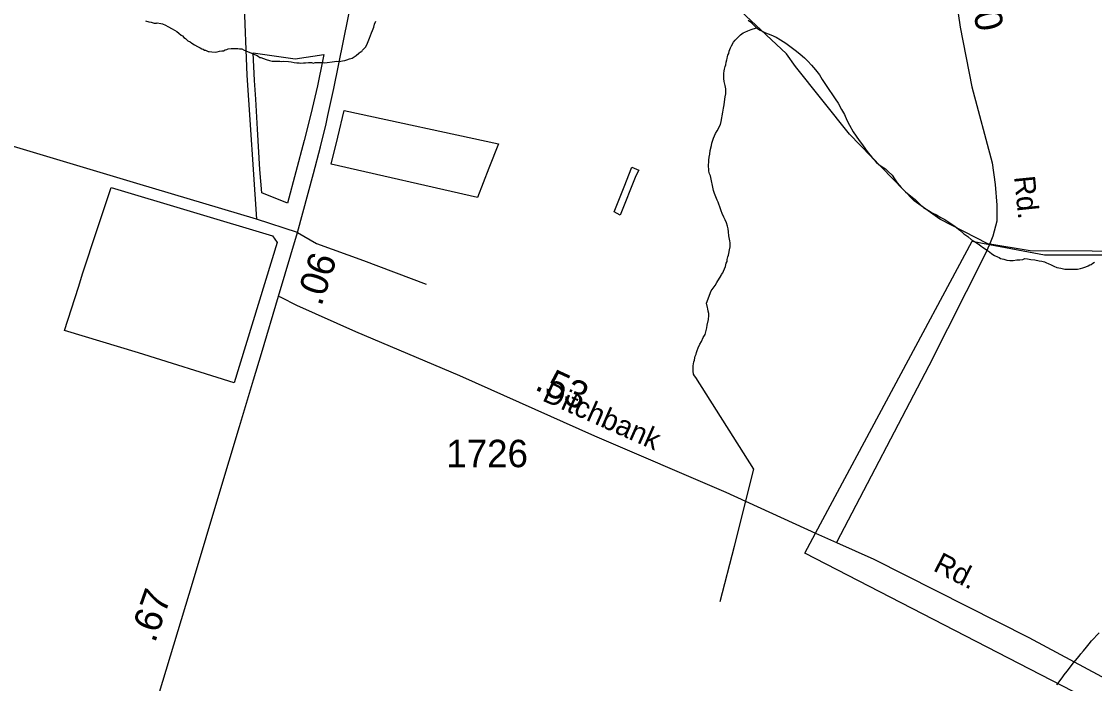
# Model space of a CAD drawing. Extents: x 2206922 to 2357709, y 510027 to 673830.
# Drawn here: x 2320572 to 2325457, y 576519 to 579534 of the extents above; entities that cross this region are included whole.
import ezdxf

# ---------------------------------------------------------------- set-up
doc = ezdxf.new("R2010")
doc.units = 0
for name, color, linetype in [('Exist Boundary Political City Limit New', 7, 'Continuous'), ('Exist Boundary Political Urban Extension UEB', 7, 'Continuous'), ('Exist Hydrographic Creek Single Shore', 7, 'Continuous'), ('Exist Hydrographic Misc Water Feature', 7, 'Continuous'), ('Exist Road Non-System Type 51', 7, 'Continuous'), ('Exist Road Primary NC Attributed', 7, 'Continuous'), ('Exist Road Primary NC Mileage Hundredths English Label', 7, 'Continuous'), ('Exist Road Secondary Mileage Hundredths English Label', 7, 'Continuous'), ('Exist Road Secondary Type 51 Attributed', 7, 'Continuous'), ('Exist Road Secondary Type 51 Label', 7, 'Continuous'), ('Exist Road Secondary Type 51 Number Label', 7, 'Continuous'), ('Map Preparation Boundary City Limit Buffer Line', 7, 'Continuous')]:
    doc.layers.add(name, color=color, linetype=linetype)

msp = doc.modelspace()

# ---------------------------------------------------------------- linework, layer by layer
at = {"layer": 'Exist Boundary Political City Limit New'}
for points in [[(2321627.2, 579391.6), (2321818.2, 579363.9), (2321947.8, 579383.8), (2321943.5, 579360.6), (2321919.2, 579240.1), (2321889.5, 579111.4), (2321859.5, 578992.5), (2321782.2, 578705.8), (2321666.2, 578753.4), (2321657, 578859.8), (2321646.2, 579043), (2321638.2, 579179.7), (2321633.2, 579265.8), (2321627.2, 579391.6)], [(2322699.8, 578865.9), (2322648, 578732.8), (2321982, 578884.7), (2322012.5, 579007.7), (2322041.5, 579127.9), (2322743, 578977.4), (2322699.8, 578865.9)], [(2321735.5, 578526.8), (2321539.5, 577888.2), (2321104.2, 578024.2), (2320768, 578127.1), (2320831.5, 578324), (2320850.8, 578388.6), (2320915.2, 578581.4), (2320980.5, 578777.1), (2321714.8, 578558.4), (2321735.5, 578526.8)]]:
    msp.add_lwpolyline(points, dxfattribs=at)
at = {"layer": 'Exist Boundary Political Urban Extension UEB'}
for points in [[(2324978.5, 578518.4), (2325229.3, 578471.3), (2325599.8, 578471.3), (2325785.1, 578471.3), (2325764.5, 578841.8), (2325970.3, 579171.1), (2326320.3, 579809.2), (2326608.5, 580179.7), (2326711.4, 580447.2), (2326814.3, 580632.5), (2326892.6, 580781.2)], [(2324187.2, 577204.1), (2324899.9, 578533.1), (2324978.5, 578518.4)], [(2325992.1, 576155.6), (2324138.3, 577112.9), (2324187.2, 577204.1)]]:
    msp.add_lwpolyline(points, dxfattribs=at)
at = {"layer": 'Exist Hydrographic Creek Single Shore'}
msp.add_lwpolyline([(2325729.4, 578486.2), (2325163.5, 578489.6), (2324971.4, 578521.2), (2324753.4, 578633.9), (2324636.5, 578717.7), (2324341.4, 579020.8), (2324096.4, 579329.2), (2324054.4, 579386.6), (2323776.5, 579647.7), (2323592.4, 579765), (2323383.4, 579828.7), (2323183.5, 579827.3), (2322958.4, 579782.1), (2322617.4, 579761.7), (2322284.4, 579807.4), (2321999.3, 579897.6), (2321715.3, 580017.4), (2321497.4, 580172.6), (2321405.3, 580205), (2321212.3, 580328.5), (2320943.3, 580534.2), (2320298.4, 580895.4)], dxfattribs=at)
at = {"layer": 'Exist Hydrographic Misc Water Feature'}
for points in [[(2321136.1, 579536.3), (2321152.1, 579532.7), (2321161.9, 579530.8), (2321175.6, 579526.7), (2321185.9, 579526.8), (2321189.8, 579527), (2321206, 579525), (2321214.2, 579523.3), (2321228.1, 579517.2), (2321238.2, 579511.6), (2321257.9, 579499.7), (2321278.4, 579487.7), (2321288.6, 579480.1), (2321298.3, 579472.1), (2321304.4, 579468), (2321310.4, 579460.2), (2321318.8, 579456.5), (2321328.4, 579446.5), (2321339.1, 579440.5), (2321346.9, 579434.8), (2321358.8, 579426.9), (2321372.9, 579419.2), (2321385, 579413.3), (2321393.2, 579409.2), (2321399.4, 579407.1), (2321405.1, 579403.4), (2321409.2, 579403.1)], [(2321409.2, 579403.1), (2321421.1, 579397.3), (2321427, 579397.6), (2321439.1, 579395.8), (2321455.3, 579393.7), (2321463.3, 579395.8), (2321473, 579398), (2321483.2, 579400.1), (2321491.2, 579400.1), (2321499.2, 579404.2), (2321507.2, 579406.2), (2321513, 579408.6), (2321526.9, 579410.5), (2321541, 579410.9), (2321548.6, 579410.9), (2321556.8, 579410.9), (2321565, 579408.9), (2321574.7, 579409.1), (2321585.3, 579403.4), (2321601.3, 579397.3), (2321619.2, 579389.8), (2321632.9, 579383.6), (2321641.3, 579379.9), (2321649.1, 579375.9), (2321657.5, 579369.8), (2321661.4, 579370), (2321685.2, 579360.4), (2321701.6, 579356.3), (2321713.7, 579352.5), (2321733.2, 579352.7), (2321747.3, 579353.1), (2321755.5, 579351), (2321763.5, 579353.1), (2321787.5, 579351.5), (2321799.4, 579349.6), (2321813.6, 579347.5), (2321825.7, 579345.7), (2321835.7, 579345.8), (2321843.7, 579344.3), (2321855.4, 579346.1), (2321865.6, 579346.2), (2321879.2, 579346.6), (2321891.7, 579346.7), (2321901.5, 579344.5), (2321909.5, 579346.9), (2321919.4, 579347), (2321933.3, 579347), (2321945.2, 579347.2), (2321953.4, 579345.1), (2321997.5, 579351.5), (2322007.1, 579353.7), (2322017.4, 579351.7), (2322033.6, 579354.2), (2322043.2, 579356.4), (2322053.5, 579358.5), (2322065, 579364.5), (2322077.3, 579366.7), (2322087.1, 579372.5), (2322094.9, 579378.6), (2322107, 579389), (2322115.2, 579395), (2322120.9, 579397), (2322124.6, 579403), (2322130.6, 579408.9), (2322138.8, 579419.1), (2322146.6, 579435.3), (2322156.2, 579457.4), (2322165.6, 579481.5), (2322169.7, 579493.4), (2322175.5, 579507.6), (2322179.6, 579521.6), (2322185.3, 579535.7)], [(2323880.5, 579539.7), (2323890.7, 579532.1), (2323902.8, 579520.2), (2323918.8, 579504.4)], [(2323780.4, 579348.8), (2323782.5, 579359), (2323784.7, 579364.8), (2323786.4, 579375.1), (2323788.2, 579380.9), (2323792.1, 579388.8), (2323793.7, 579399.1), (2323799.5, 579413.3), (2323803.8, 579423.2), (2323813.2, 579439.2), (2323821.2, 579449.3), (2323833.1, 579461.3), (2323845.2, 579473.7), (2323856.9, 579481.7), (2323864.7, 579485.7), (2323878.8, 579491.7), (2323893.2, 579498.1), (2323918.8, 579504.4)], [(2323918.8, 579504.4), (2323935, 579494.6), (2323959, 579482.9), (2323982.8, 579472.8), (2324007.2, 579463.1), (2324027.1, 579449.6), (2324051.5, 579435.8), (2324099.7, 579398.1), (2324117.7, 579384.4), (2324136, 579368.7), (2324152, 579352.9), (2324168.2, 579335.1), (2324186.6, 579313.2), (2324204.7, 579291.5), (2324217.2, 579269.7), (2324249.8, 579220.2), (2324261.7, 579204.2), (2324276.2, 579182.2), (2324290.4, 579162.6), (2324304.5, 579132.9), (2324318.7, 579110.9), (2324328.9, 579085), (2324341, 579061.3), (2324357.8, 579031.2), (2324372, 579011.6), (2324386.1, 578991.7), (2324400.1, 578971.7), (2324414.2, 578952.1), (2324426.9, 578936), (2324436.8, 578924), (2324445, 578912.2), (2324453.2, 578904.5), (2324463, 578892.5), (2324474.9, 578882.6), (2324485.2, 578874.5), (2324505.3, 578863), (2324517.4, 578851.1), (2324535.6, 578833.3), (2324545.9, 578817.6), (2324558, 578799.5), (2324576.2, 578777.7), (2324596.7, 578758), (2324620.5, 578738.2), (2324640.4, 578722.6), (2324660.9, 578702.9), (2324679.2, 578686.8), (2324701.1, 578673.3), (2324717.3, 578663.2), (2324737.4, 578653.7), (2324757.5, 578641.8), (2324775.9, 578632.1), (2324789.5, 578622.3), (2324807.9, 578610.2), (2324822.1, 578600.4), (2324844.2, 578582.9), (2324862.5, 578567.2), (2324880.3, 578555.1), (2324896.9, 578539.3), (2324910.9, 578531.5), (2324926.7, 578521.8), (2324939, 578511.9), (2324947, 578505.8), (2324958.9, 578497.9), (2324969.5, 578490.2), (2324979.2, 578484.3), (2324989.2, 578476.3), (2325001.5, 578468.4), (2325015.4, 578462.6), (2325023.2, 578458.6), (2325029.4, 578454.8), (2325043.7, 578451.1), (2325057.5, 578447), (2325071.6, 578445.3), (2325087.4, 578445.3), (2325103.4, 578447.8), (2325113.3, 578447.9), (2325117.6, 578447.7), (2325131.5, 578450), (2325139.5, 578454.1), (2325151.4, 578452.3), (2325167.2, 578450.3), (2325185.6, 578448.4), (2325205.3, 578444.6), (2325217.4, 578442.8), (2325229.5, 578438.9), (2325237.9, 578435.3), (2325245.7, 578431.2), (2325259.5, 578425.1), (2325271.8, 578419.6), (2325285.7, 578413.5), (2325303.7, 578409.9), (2325321.8, 578406), (2325335.9, 578406.3), (2325357.9, 578406.2), (2325379.6, 578406.6), (2325393.8, 578409), (2325403.6, 578412.7), (2325417.6, 578417.1), (2325427.6, 578421.3), (2325435.6, 578425.4)], [(2323753.1, 576891.8), (2323818.1, 577144.4), (2323906.7, 577495.3), (2323642, 577912.2), (2323635.6, 577920), (2323631.8, 577927.9), (2323629.5, 577942.1), (2323629.7, 577950.2), (2323629.7, 577955.8), (2323629.7, 577966), (2323631.5, 577974.2), (2323633.2, 577984.1), (2323635.2, 577991.9), (2323637.5, 578002.1), (2323638.7, 578010), (2323643, 578018.3), (2323644.9, 578026.1), (2323648.6, 578036.1), (2323652.7, 578048.1), (2323660.5, 578064.3), (2323668.5, 578076.5), (2323675.6, 578094.5), (2323684, 578108.6), (2323687.7, 578120.7), (2323691.6, 578138.7), (2323693.5, 578150.6), (2323699.2, 578176.5), (2323700.9, 578194.5), (2323700.9, 578204.6), (2323698.8, 578214.7), (2323697, 578224.7), (2323694.5, 578230.7), (2323690.2, 578250.5), (2323711.9, 578306.8), (2323729.6, 578330.9), (2323737.4, 578345.1), (2323757.2, 578377), (2323758.7, 578381.2), (2323765.2, 578389.2), (2323768.5, 578397.2), (2323776.7, 578417.5), (2323780.6, 578433.5), (2323784.1, 578441.5), (2323784.1, 578449.2), (2323787.8, 578461.6), (2323790.1, 578469.4), (2323791.7, 578477.7), (2323795.6, 578493.3), (2323797.6, 578507.6), (2323797.6, 578515.7), (2323797.6, 578525.4), (2323797.2, 578535.6), (2323792.7, 578557.4), (2323791.1, 578575.5), (2323788.6, 578589.3), (2323786.4, 578601.4), (2323782.3, 578617.4), (2323776.1, 578631.3), (2323770, 578643.1), (2323762, 578658.9), (2323757.7, 578671), (2323753.8, 578680.9), (2323743.5, 578710.8), (2323739.2, 578720.8), (2323727.1, 578750.6), (2323723, 578764.6), (2323708, 578830.5), (2323703.7, 578840.4), (2323701.9, 578852.1), (2323699.2, 578882.1), (2323701.5, 578892.3), (2323701.5, 578902.5), (2323703.3, 578916.4), (2323705.2, 578930.3), (2323707, 578946.3), (2323712.7, 578968.5), (2323714.4, 578980.4), (2323722.2, 579002.3), (2323726.5, 579012.6), (2323731.8, 579024.4), (2323739.8, 579036.6), (2323754, 579064.9), (2323757.5, 579078.9), (2323764.8, 579120.8), (2323768.7, 579138.9), (2323770.6, 579154.8), (2323772.4, 579168.7), (2323776.1, 579190.9), (2323778, 579204.8), (2323778.2, 579212.9), (2323778, 579226.7), (2323775.9, 579242.9), (2323771.2, 579261), (2323769.3, 579274.6), (2323769.1, 579296.6), (2323771.2, 579308.8), (2323772.8, 579317.1), (2323774.9, 579328.9), (2323778.8, 579336.9), (2323780.4, 579348.8)], [(2323297.9, 578652.1), (2323270.5, 578667.6), (2323315.2, 578780.2), (2323350, 578870.6), (2323381.8, 578856.9), (2323368.3, 578831), (2323297.9, 578652.1)], [(2325435.6, 578425.4), (2325441.3, 578427.3), (2325449.5, 578433.4), (2325457.5, 578437.5)], [(2325286.3, 576512.6), (2325310.1, 576544.8), (2325319.5, 576558.8), (2325333.3, 576574.9), (2325347.2, 576595.1), (2325359.3, 576611.2), (2325371.2, 576623.6), (2325386.8, 576643.5), (2325394.8, 576653.7), (2325406.5, 576667.7), (2325420.2, 576683.9), (2325432.3, 576700), (2325444, 576714), (2325477.6, 576750.3)]]:
    msp.add_lwpolyline(points, dxfattribs=at)
at = {"layer": 'Exist Road Non-System Type 51'}
msp.add_lwpolyline([(2321828.4, 578573.4), (2321915.5, 578523.4), (2322129, 578444.8), (2322414.6, 578337.3)], dxfattribs=at)
at = {"layer": 'Exist Road Primary NC Attributed'}
for points in [[(2321828.4, 578573.4), (2321901.9, 578841.2), (2321932.7, 578963.6), (2321958.8, 579067.5), (2321959.1, 579068.4), (2321967.1, 579106.1), (2321993.3, 579228.4), (2322081.8, 579664.1), (2322151.8, 580089.8), (2322239.6, 580620.5), (2322269.6, 580821.9)], [(2321741.3, 578283.4), (2321828.4, 578573.4)], [(2320627.1, 574951.3), (2320879, 575610.6), (2321086, 576157.7), (2321195.3, 576464.1), (2321354.4, 576990.5), (2321470.8, 577377), (2321565, 577689.8), (2321628.4, 577901.8), (2321664.2, 578022), (2321741.3, 578283.4)]]:
    msp.add_lwpolyline(points, dxfattribs=at)
at = {"layer": 'Exist Road Secondary Type 51 Attributed'}
msp.add_line((2321828.4, 578573.4), (2321641.4, 578633.4), dxfattribs=at)
for points in [[(2324546.9, 581783.7), (2324545.8, 581722), (2324549.3, 581627.2), (2324566.4, 581438.6), (2324643.5, 580950.1), (2324673.5, 580731.5), (2324678.9, 580669), (2324684.6, 580640.4), (2324687.4, 580611.9), (2324737.8, 580208.6), (2324804.1, 579790.8), (2324844.8, 579507.9), (2324898.4, 579235.8), (2324990.4, 578890.8), (2325005.4, 578792.2), (2325011.9, 578697.9), (2325012.9, 578624), (2324994.7, 578556.5), (2324978.5, 578518.4), (2324958.3, 578470.8), (2324702.4, 577966.2), (2324282.7, 577160.5)], [(2322269.6, 580821.9), (2322239.6, 580823.4), (2322203.9, 580821.9), (2322171.1, 580816.2), (2322148.2, 580804.8), (2322115.4, 580771.9), (2321975.5, 580527.6), (2321756.3, 580139.8), (2321650.7, 579946.9), (2321612.1, 579865.5), (2321593.6, 579809.8), (2321582.2, 579749.8), (2321583.6, 579639.8), (2321597.9, 579289.8), (2321641.4, 578633.4)], [(2321641.4, 578633.4), (2321097.6, 578796.3), (2320474.9, 578983), (2320357, 579015.3), (2320258.5, 579046), (2319827.7, 579168), (2319632.1, 579206.4), (2319506, 579226.9), (2319384, 579231.6), (2319260.1, 579234.4), (2319138.3, 579223), (2319018, 579211.7), (2318984.8, 579204.7), (2318949.9, 579194.2), (2318867.8, 579173.3), (2318795.4, 579152.9), (2318743.7, 579138.3), (2318585, 579076.2), (2318573.4, 579073), (2318398.7, 579025)], [(2321741.3, 578283.4), (2321752, 578277.9), (2321823.2, 578241.5), (2322093, 578121.5), (2322566.3, 577922.2), (2323181, 577647.3), (2323778.4, 577390.8), (2324187.2, 577204.1), (2324282.7, 577160.5)], [(2324282.7, 577160.5), (2324452.4, 577085.3), (2325157.5, 576728.7), (2325489.4, 576550.8), (2325806.9, 576398.3), (2326046.2, 576257.3), (2326588, 575925.1), (2326900.7, 575740.8), (2327030.2, 575643.3), (2327109.4, 575572.6), (2327154.4, 575516.9), (2327186.5, 575469.8), (2327203.7, 575420.5), (2327220.8, 575354.1), (2327218.7, 575259.8), (2327201.5, 575092.6), (2327148, 574659.8), (2327073, 574109.1), (2326925.3, 572966.9)]]:
    msp.add_lwpolyline(points, dxfattribs=at)
at = {"layer": 'Map Preparation Boundary City Limit Buffer Line'}
for points in [[(2321627.2, 579391.6), (2321818.2, 579363.9), (2321947.8, 579383.8), (2321943.5, 579360.6), (2321919.2, 579240.1), (2321889.5, 579111.4), (2321859.5, 578992.5), (2321782.2, 578705.8), (2321666.2, 578753.4), (2321657, 578859.8), (2321646.2, 579043), (2321638.2, 579179.7), (2321633.2, 579265.8), (2321627.2, 579391.6)], [(2322699.8, 578865.9), (2322648, 578732.8), (2321982, 578884.7), (2322012.5, 579007.7), (2322041.5, 579127.9), (2322743, 578977.4), (2322699.8, 578865.9)], [(2321735.5, 578526.8), (2321539.5, 577888.2), (2321104.2, 578024.2), (2320768, 578127.1), (2320831.5, 578324), (2320850.8, 578388.6), (2320915.2, 578581.4), (2320980.5, 578777.1), (2321714.8, 578558.4), (2321735.5, 578526.8)]]:
    msp.add_lwpolyline(points, dxfattribs=at)

# ---------------------------------------------------------------- texts
at = {"layer": 'Exist Road Primary NC Mileage Hundredths English Label'}
for s, rotation, p in [('.06', 71.8327, (2321936.7, 578233.5)), ('.67', 70.7441, (2321179, 576700.7))]:
    msp.add_text(s, height=125, rotation=rotation, dxfattribs=at).set_placement(p)
at = {"layer": 'Exist Road Secondary Mileage Hundredths English Label'}
for s, rotation, p in [('.90', 282.1647, (2324875.2, 579708.1)), ('.53', 335.2342, (2322903.6, 577859.8))]:
    msp.add_text(s, height=125, rotation=rotation, dxfattribs=at).set_placement(p)
at = {"layer": 'Exist Road Secondary Type 51 Label'}
for s, rotation, p in [('Rd.', 275.8056, (2325090.8, 578826.8)), ('Ditchbank', 336.0725, (2322938.3, 577808.8)), ('Rd.', 332.9136, (2324717.9, 577034.8))]:
    msp.add_text(s, height=95, rotation=rotation, dxfattribs=at).set_placement(p)
at = {"layer": 'Exist Road Secondary Type 51 Number Label'}
msp.add_text('1726', height=125, dxfattribs=at).set_placement((2322505.8, 577504))

doc.saveas('drawing.dxf')
